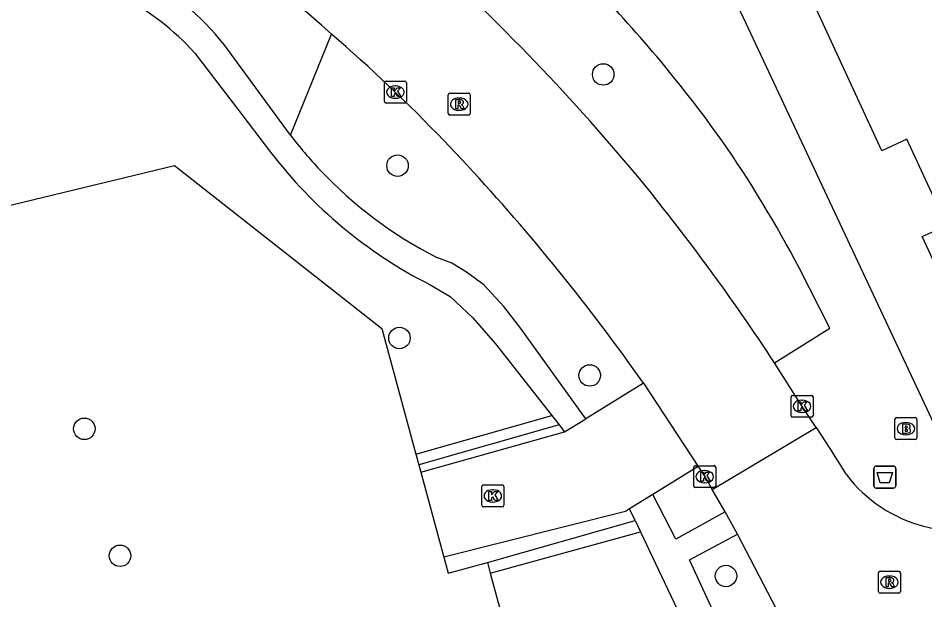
# Model space of a CAD drawing. Extents: x 160037 to 160839, y 385326 to 386441.
# Drawn here: x 160471.6 to 160512.86, y 386030.96 to 386057.44 of the extents above; entities that cross this region are included whole.
import ezdxf

# ---------------------------------------------------------------- set-up
doc = ezdxf.new("R2010")
doc.units = 0
for name, color, linetype in [('IMGEO_Afvalbak', 7, 'Continuous'), ('IMGEO_Boom', 7, 'Continuous'), ('IMGEO_Brandkraan', 7, 'Continuous'), ('IMGEO_Groenvoorziening', 7, 'Continuous'), ('IMGEO_Haag', 7, 'Continuous'), ('IMGEO_Hek', 7, 'Continuous'), ('IMGEO_Kolk', 7, 'Continuous'), ('IMGEO_Pand', 7, 'Continuous'), ('IMGEO_Rijbaan_lokaal_open', 7, 'Continuous'), ('IMGEO_Rioolput', 7, 'Continuous'), ('IMGEO_Voetpad_halfverhard', 7, 'Continuous'), ('IMGEO_Voetpad_open', 7, 'Continuous')]:
    doc.layers.add(name, color=color, linetype=linetype)

msp = doc.modelspace()

# ---------------------------------------------------------------- linework, layer by layer
at = {"layer": 'IMGEO_Afvalbak'}
for p, q in [((160510.544, 386036.147), (160510.544, 386036.947)), ((160510.544, 386036.947), (160510.544, 386036.147)), ((160510.644, 386037.047), (160511.434, 386037.047)), ((160511.434, 386037.047), (160510.644, 386037.047)), ((160511.534, 386036.947), (160511.534, 386036.147)), ((160511.534, 386036.147), (160511.534, 386036.947)), ((160511.434, 386036.047), (160510.644, 386036.047)), ((160510.644, 386036.047), (160511.434, 386036.047))]:
    msp.add_line(p, q, dxfattribs=at)
msp.add_lwpolyline([(160510.687, 386036.761), (160511.391, 386036.761), (160511.242, 386036.291), (160510.836, 386036.291), (160510.687, 386036.761)], dxfattribs=at)
for centre, start, end in [((160510.644, 386036.947), 90, 180), ((160510.644, 386036.947), 90, 180), ((160511.434, 386036.947), 0, 90), ((160511.434, 386036.947), 360, 90), ((160510.644, 386036.147), 180, 270), ((160510.644, 386036.147), 180, 270), ((160511.434, 386036.147), 270, 0), ((160511.434, 386036.147), 270, 0)]:
    msp.add_arc(centre, 0.1, start, end, dxfattribs=at)
at = {"layer": 'IMGEO_Boom'}
for centre in [(160498.227, 386054.877), (160488.869, 386050.725), (160488.954, 386042.879), (160497.612, 386041.176), (160474.617, 386038.747), (160476.242, 386032.967), (160503.812, 386032.05)]:
    msp.add_circle(centre, 0.489, dxfattribs=at)
at = {"layer": 'IMGEO_Brandkraan'}
for p, q in [((160511.499, 386038.329), (160511.499, 386039.181)), ((160511.574, 386039.255), (160512.426, 386039.255)), ((160511.987, 386039.035), (160512.012, 386039.035)), ((160512.5, 386039.181), (160512.5, 386038.329)), ((160512.01, 386038.475), (160511.985, 386038.475)), ((160512.426, 386038.255), (160511.574, 386038.255))]:
    msp.add_line(p, q, dxfattribs=at)
for points in [[(160511.499, 386038.329), (160511.499, 386039.181)], [(160511.574, 386039.255), (160512.426, 386039.255)], [(160511.847, 386038.955), (160511.847, 386038.555), (160512.06, 386038.555)], [(160512.078, 386038.955), (160511.847, 386038.955)], [(160512.5, 386039.181), (160512.5, 386038.329)], [(160512.026, 386038.874), (160511.972, 386038.874), (160511.972, 386038.798)], [(160511.972, 386038.798), (160512.025, 386038.798)], [(160512.034, 386038.722), (160511.972, 386038.722), (160511.972, 386038.641)], [(160511.972, 386038.641), (160512.034, 386038.641)], [(160512.426, 386038.255), (160511.574, 386038.255)]]:
    msp.add_lwpolyline(points, dxfattribs=at)
for centre, radius, start, end in [((160511.576, 386039.179), 0.0765, 91.552, 178.448), ((160511.576, 386039.179), 0.0765, 91.552, 178.448), ((160512.082, 386038.81), 0.145, 59.4692, 91.5367), ((160512.107, 386038.857), 0.0922, 285.5137, 58.1501), ((160512.424, 386039.179), 0.0765, 1.552, 88.448), ((160512.424, 386039.179), 0.0765, 1.552, 88.448), ((160512.027, 386038.836), 0.0379, 267.8285, 90.9355), ((160512.035, 386038.681), 0.0404, 269.8759, 90.5077), ((160512.066, 386038.806), 0.251, 268.6676, 293.5347), ((160512.112, 386038.665), 0.105, 301.3115, 78.989), ((160511.576, 386038.331), 0.0765, 181.552, 268.448), ((160511.576, 386038.331), 0.0765, 181.552, 268.448), ((160512.424, 386038.331), 0.0765, 271.552, 358.448), ((160512.424, 386038.331), 0.0765, 271.552, 358.448)]:
    msp.add_arc(centre, radius, start, end, dxfattribs=at)
for centre, major_axis, ratio, start_param, end_param in [((160511.986, 386038.755), (-0.387, 0.002), 0.722429, 4.712389, 7.853982), ((160512.011, 386038.755), (-0.39, 0.002), 0.717154, 1.570796, 4.712389)]:
    msp.add_ellipse(centre, major_axis=major_axis, ratio=ratio, start_param=start_param, end_param=end_param, dxfattribs=at)
at = {"layer": 'IMGEO_Groenvoorziening'}
for points in [[(160483.993, 386052.116), (160485.869, 386056.707)], [(160454.623, 386044.91), (160467.723, 386048.073), (160478.718, 386050.739), (160488.16, 386043.31), (160489.703, 386037.592)], [(160489.833, 386037.109), (160489.922, 386036.781)], [(160490.969, 386032.899), (160491.165, 386032.173), (160492.955, 386032.655)], [(160493.087, 386032.172), (160497.358, 386016.497)]]:
    msp.add_lwpolyline(points, dxfattribs=at)
at = {"layer": 'IMGEO_Haag'}
for points in [[(160489.703, 386037.592), (160495.887, 386039.356)], [(160496.221, 386038.931), (160489.833, 386037.109)], [(160489.703, 386037.592), (160489.833, 386037.109)], [(160492.955, 386032.655), (160499.678, 386034.572)], [(160493.087, 386032.172), (160499.924, 386034.054)], [(160492.955, 386032.655), (160493.087, 386032.172)]]:
    msp.add_lwpolyline(points, dxfattribs=at)
at = {"layer": 'IMGEO_Hek'}
for points in [[(160467.723, 386048.073), (160478.718, 386050.739)], [(160478.718, 386050.739), (160488.16, 386043.31), (160489.703, 386037.592)], [(160489.703, 386037.592), (160489.833, 386037.109)], [(160489.833, 386037.109), (160491.165, 386032.173), (160492.955, 386032.655)], [(160492.955, 386032.655), (160493.087, 386032.172)], [(160493.087, 386032.172), (160497.369, 386016.458)]]:
    msp.add_lwpolyline(points, dxfattribs=at)
at = {"layer": 'IMGEO_Kolk'}
for p, q in [((160488.345, 386054.572), (160489.197, 386054.572)), ((160488.27, 386053.646), (160488.27, 386054.498)), ((160488.758, 386054.352), (160488.783, 386054.352)), ((160489.271, 386054.498), (160489.271, 386053.646)), ((160488.781, 386053.792), (160488.756, 386053.792)), ((160489.197, 386053.572), (160488.345, 386053.572)), ((160506.775, 386039.344), (160506.775, 386040.196)), ((160506.85, 386040.27), (160507.702, 386040.27)), ((160507.776, 386040.196), (160507.776, 386039.344)), ((160507.263, 386040.05), (160507.288, 386040.05)), ((160507.286, 386039.49), (160507.261, 386039.49)), ((160507.702, 386039.27), (160506.85, 386039.27)), ((160502.344, 386036.143), (160502.344, 386036.995)), ((160502.419, 386037.069), (160503.271, 386037.069)), ((160502.832, 386036.849), (160502.857, 386036.849)), ((160503.345, 386036.995), (160503.345, 386036.143)), ((160492.703, 386035.265), (160492.703, 386036.117)), ((160492.778, 386036.191), (160493.63, 386036.191)), ((160493.704, 386036.117), (160493.704, 386035.265)), ((160503.271, 386036.069), (160502.419, 386036.069)), ((160502.855, 386036.289), (160502.83, 386036.289)), ((160493.191, 386035.971), (160493.216, 386035.971)), ((160493.63, 386035.191), (160492.778, 386035.191)), ((160493.214, 386035.411), (160493.189, 386035.411))]:
    msp.add_line(p, q, dxfattribs=at)
for points in [[(160488.345, 386054.572), (160489.197, 386054.572)], [(160488.27, 386053.646), (160488.27, 386054.498)], [(160488.591, 386054.272), (160488.714, 386054.272), (160488.714, 386054.121), (160488.844, 386054.272), (160489.008, 386054.272), (160488.862, 386054.121), (160489.015, 386053.872), (160488.863, 386053.872), (160488.778, 386054.036), (160488.714, 386053.969), (160488.714, 386053.872), (160488.591, 386053.872), (160488.591, 386054.272)], [(160489.271, 386054.498), (160489.271, 386053.646)], [(160489.197, 386053.572), (160488.345, 386053.572)], [(160506.775, 386039.344), (160506.775, 386040.196)], [(160506.85, 386040.27), (160507.702, 386040.27)], [(160507.776, 386040.196), (160507.776, 386039.344)], [(160507.096, 386039.97), (160507.219, 386039.97), (160507.219, 386039.819), (160507.349, 386039.97), (160507.513, 386039.97), (160507.367, 386039.819), (160507.52, 386039.57), (160507.368, 386039.57), (160507.283, 386039.734), (160507.219, 386039.667), (160507.219, 386039.57), (160507.096, 386039.57), (160507.096, 386039.97)], [(160507.702, 386039.27), (160506.85, 386039.27)], [(160502.344, 386036.143), (160502.344, 386036.995)], [(160502.419, 386037.069), (160503.271, 386037.069)], [(160503.345, 386036.995), (160503.345, 386036.143)], [(160502.665, 386036.769), (160502.788, 386036.769), (160502.788, 386036.618), (160502.918, 386036.769), (160503.082, 386036.769), (160502.936, 386036.618), (160503.089, 386036.369), (160502.937, 386036.369), (160502.852, 386036.533), (160502.788, 386036.466), (160502.788, 386036.369), (160502.665, 386036.369), (160502.665, 386036.769)], [(160492.703, 386035.265), (160492.703, 386036.117)], [(160492.778, 386036.191), (160493.63, 386036.191)], [(160493.704, 386036.117), (160493.704, 386035.265)], [(160503.271, 386036.069), (160502.419, 386036.069)], [(160493.024, 386035.891), (160493.147, 386035.891), (160493.147, 386035.74), (160493.277, 386035.891), (160493.441, 386035.891), (160493.295, 386035.74), (160493.448, 386035.491), (160493.296, 386035.491), (160493.211, 386035.655), (160493.147, 386035.588), (160493.147, 386035.491), (160493.024, 386035.491), (160493.024, 386035.891)], [(160493.63, 386035.191), (160492.778, 386035.191)]]:
    msp.add_lwpolyline(points, dxfattribs=at)
for centre, start, end in [((160488.347, 386054.496), 91.552, 178.448), ((160488.347, 386054.496), 91.552, 178.448), ((160489.195, 386054.496), 1.552, 88.448), ((160489.195, 386054.496), 1.552, 88.448), ((160488.347, 386053.648), 181.552, 268.448), ((160488.347, 386053.648), 181.552, 268.448), ((160489.195, 386053.648), 271.552, 358.448), ((160489.195, 386053.648), 271.552, 358.448), ((160506.852, 386040.194), 91.552, 178.448), ((160506.852, 386040.194), 91.552, 178.448), ((160507.7, 386040.194), 1.552, 88.448), ((160507.7, 386040.194), 1.552, 88.448), ((160506.852, 386039.346), 181.552, 268.448), ((160506.852, 386039.346), 181.552, 268.448), ((160507.7, 386039.346), 271.552, 358.448), ((160507.7, 386039.346), 271.552, 358.448), ((160502.421, 386036.993), 91.552, 178.448), ((160502.421, 386036.993), 91.552, 178.448), ((160503.269, 386036.993), 1.552, 88.448), ((160503.269, 386036.993), 1.552, 88.448), ((160492.78, 386036.115), 91.552, 178.448), ((160492.78, 386036.115), 91.552, 178.448), ((160493.628, 386036.115), 1.552, 88.448), ((160493.628, 386036.115), 1.552, 88.448), ((160502.421, 386036.145), 181.552, 268.448), ((160502.421, 386036.145), 181.552, 268.448), ((160503.269, 386036.145), 271.552, 358.448), ((160503.269, 386036.145), 271.552, 358.448), ((160492.78, 386035.267), 181.552, 268.448), ((160492.78, 386035.267), 181.552, 268.448), ((160493.628, 386035.267), 271.552, 358.448), ((160493.628, 386035.267), 271.552, 358.448)]:
    msp.add_arc(centre, 0.0765, start, end, dxfattribs=at)
for centre, major_axis, ratio, start_param, end_param in [((160488.757, 386054.072), (-0.387, 0.002), 0.722429, 4.712389, 7.853982), ((160488.782, 386054.072), (-0.39, 0.002), 0.717154, 1.570796, 4.712389), ((160507.262, 386039.77), (-0.387, 0.002), 0.722429, 4.712389, 7.853982), ((160507.287, 386039.77), (-0.39, 0.002), 0.717154, 1.570796, 4.712389), ((160502.831, 386036.569), (-0.387, 0.002), 0.722429, 4.712389, 7.853982), ((160502.856, 386036.569), (-0.39, 0.002), 0.717154, 1.570796, 4.712389), ((160493.19, 386035.691), (-0.387, 0.002), 0.722429, 4.712389, 7.853982), ((160493.215, 386035.691), (-0.39, 0.002), 0.717154, 1.570796, 4.712389)]:
    msp.add_ellipse(centre, major_axis=major_axis, ratio=ratio, start_param=start_param, end_param=end_param, dxfattribs=at)
at = {"layer": 'IMGEO_Pand'}
msp.add_lwpolyline([(160522.108, 386052.987), (160520.247, 386052.127), (160522.362, 386047.553), (160514.418, 386043.879), (160512.746, 386047.494), (160513.855, 386048.007), (160512.044, 386051.924), (160510.907, 386051.398), (160507.576, 386058.601), (160508.712, 386059.126), (160506.901, 386063.041), (160505.688, 386062.48), (160502.38, 386069.634), (160503.5, 386070.152), (160501.641, 386074.173), (160500.486, 386073.639), (160500, 386074.69), (160498.83, 386077.22), (160500, 386077.762), (160506.738, 386080.878), (160508.843, 386076.327), (160510.751, 386077.21)], dxfattribs=at)
at = {"layer": 'IMGEO_Rijbaan_lokaal_open'}
for points in [[(160490.972, 386051.867), (160492.035, 386050.741)], [(160499.728, 386050.32), (160498.242, 386052.054)], [(160507.919, 386038.801), (160507.276, 386039.77), (160506.027, 386041.751)], [(160500.056, 386040.824), (160502.546, 386037.029)], [(160503.18, 386035.987), (160507.919, 386038.801)], [(160507.919, 386038.801), (160508.54, 386037.846), (160509.289, 386036.661)], [(160502.546, 386037.029), (160502.845, 386036.569), (160503.18, 386035.987)], [(160503.772, 386034.97), (160503.18, 386035.987)], [(160504.339, 386033.958), (160503.772, 386034.97)], [(160511.763, 386018.907), (160507.101, 386028.637), (160504.339, 386033.958)]]:
    msp.add_lwpolyline(points, dxfattribs=at)
for centre, radius, start, end in [((160445.539, 386011.857), 60.316, 48.03687, 66.66512), ((160432.312, 385995.477), 86.85, 45.51639, 52.2315), ((160424.405, 385987.577), 98.026, 41.12846, 45.45452), ((160439.164, 386002.354), 71.662, 43.70242, 49.3279), ((160423.141, 385986.817), 93.982, 35.07547, 42.85731), ((160420.172, 385985.239), 102.784, 33.35378, 39.28481), ((160514.463, 386040.606), 6.506, 217.3266, 293.1337)]:
    msp.add_arc(centre, radius, start, end, dxfattribs=at)
at = {"layer": 'IMGEO_Rioolput'}
for p, q in [((160491.172, 386053.098), (160491.172, 386053.95)), ((160491.247, 386054.024), (160492.099, 386054.024)), ((160491.66, 386053.804), (160491.685, 386053.804)), ((160492.173, 386053.95), (160492.173, 386053.098)), ((160492.099, 386053.024), (160491.247, 386053.024)), ((160491.683, 386053.244), (160491.658, 386053.244)), ((160510.75, 386031.339), (160510.75, 386032.191)), ((160510.825, 386032.265), (160511.677, 386032.265)), ((160511.238, 386032.045), (160511.263, 386032.045)), ((160511.751, 386032.191), (160511.751, 386031.339)), ((160511.261, 386031.485), (160511.236, 386031.485)), ((160511.677, 386031.265), (160510.825, 386031.265))]:
    msp.add_line(p, q, dxfattribs=at)
for points in [[(160491.172, 386053.098), (160491.172, 386053.95)], [(160491.247, 386054.024), (160492.099, 386054.024)], [(160492.173, 386053.95), (160492.173, 386053.098)], [(160491.761, 386053.722), (160491.509, 386053.724), (160491.509, 386053.324)], [(160491.509, 386053.324), (160491.633, 386053.324), (160491.633, 386053.486), (160491.644, 386053.486)], [(160491.687, 386053.643), (160491.633, 386053.643), (160491.633, 386053.562)], [(160491.633, 386053.562), (160491.685, 386053.562)], [(160491.691, 386053.457), (160491.762, 386053.324), (160491.902, 386053.324), (160491.837, 386053.45)], [(160492.099, 386053.024), (160491.247, 386053.024)], [(160510.75, 386031.339), (160510.75, 386032.191)], [(160510.825, 386032.265), (160511.677, 386032.265)], [(160511.339, 386031.963), (160511.087, 386031.965), (160511.087, 386031.565)], [(160511.265, 386031.884), (160511.211, 386031.884), (160511.211, 386031.803)], [(160511.751, 386032.191), (160511.751, 386031.339)], [(160511.087, 386031.565), (160511.211, 386031.565), (160511.211, 386031.727), (160511.222, 386031.727)], [(160511.211, 386031.803), (160511.263, 386031.803)], [(160511.269, 386031.698), (160511.34, 386031.565), (160511.48, 386031.565), (160511.415, 386031.691)], [(160511.677, 386031.265), (160510.825, 386031.265)]]:
    msp.add_lwpolyline(points, dxfattribs=at)
for centre, radius, start, end in [((160491.249, 386053.948), 0.0765, 91.552, 178.448), ((160491.249, 386053.948), 0.0765, 91.552, 178.448), ((160492.097, 386053.948), 0.0765, 1.552, 88.448), ((160492.097, 386053.948), 0.0765, 1.552, 88.448), ((160491.643, 386053.433), 0.0533, 26.0293, 88.6989), ((160491.669, 386053.751), 0.19, 274.7715, 282.9687), ((160491.693, 386053.547), 0.0964, 77.0061, 93.1865), ((160491.707, 386053.604), 0.0378, 276.6634, 79.6772), ((160491.76, 386053.612), 0.109, 350.3612, 89.416), ((160491.758, 386053.612), 0.112, 277.5842, 350.9817), ((160491.742, 386053.397), 0.108, 29.5134, 73.7905), ((160491.249, 386053.1), 0.0765, 181.552, 268.448), ((160491.249, 386053.1), 0.0765, 181.552, 268.448), ((160492.097, 386053.1), 0.0765, 271.552, 358.448), ((160492.097, 386053.1), 0.0765, 271.552, 358.448), ((160510.827, 386032.189), 0.0765, 91.552, 178.448), ((160510.827, 386032.189), 0.0765, 91.552, 178.448), ((160511.271, 386031.788), 0.0964, 77.0061, 93.1865), ((160511.285, 386031.845), 0.0378, 276.6634, 79.6772), ((160511.338, 386031.853), 0.109, 350.3612, 89.416), ((160511.675, 386032.189), 0.0765, 1.552, 88.448), ((160511.675, 386032.189), 0.0765, 1.552, 88.448), ((160511.221, 386031.674), 0.0533, 26.0293, 88.6989), ((160511.247, 386031.992), 0.19, 274.7715, 282.9687), ((160511.336, 386031.853), 0.112, 277.5842, 350.9817), ((160511.32, 386031.638), 0.108, 29.5134, 73.7905), ((160510.827, 386031.341), 0.0765, 181.552, 268.448), ((160510.827, 386031.341), 0.0765, 181.552, 268.448), ((160511.675, 386031.341), 0.0765, 271.552, 358.448), ((160511.675, 386031.341), 0.0765, 271.552, 358.448)]:
    msp.add_arc(centre, radius, start, end, dxfattribs=at)
for centre, major_axis, ratio, start_param, end_param in [((160491.659, 386053.524), (-0.387, 0.002), 0.722429, 4.712389, 7.853982), ((160491.684, 386053.524), (-0.39, 0.002), 0.717154, 1.570796, 4.712389), ((160511.237, 386031.765), (-0.387, 0.002), 0.722429, 4.712389, 7.853982), ((160511.262, 386031.765), (-0.39, 0.002), 0.717154, 1.570796, 4.712389)]:
    msp.add_ellipse(centre, major_axis=major_axis, ratio=ratio, start_param=start_param, end_param=end_param, dxfattribs=at)
at = {"layer": 'IMGEO_Voetpad_halfverhard'}
for points in [[(160483.993, 386052.116), (160480.971, 386056.249)], [(160479.646, 386055.848), (160481.583, 386053.314), (160483.088, 386051.346)], [(160497.441, 386039.208), (160494.478, 386043.307), (160493.704, 386044.308), (160492.801, 386045.305), (160492.007, 386045.88), (160491.34, 386046.284), (160490.656, 386046.542)], [(160490.305, 386045.326), (160491.264, 386044.766), (160492.288, 386043.795), (160493.328, 386042.61), (160495.887, 386039.356)], [(160495.887, 386039.356), (160496.221, 386038.931)], [(160496.221, 386038.931), (160496.472, 386038.612)], [(160503.772, 386034.97), (160501.53, 386033.722), (160500.481, 386035.753)], [(160499.678, 386034.572), (160499.427, 386035.102)], [(160499.678, 386034.572), (160499.924, 386034.054)], [(160499.924, 386034.054), (160502.122, 386029.416), (160508.49, 386016), (160508.663, 386016.045)], [(160509.737, 386016.326), (160502.146, 386032.786), (160504.339, 386033.958)]]:
    msp.add_lwpolyline(points, dxfattribs=at)
for centre, radius, start, end in [((160470.536, 386047.777), 13.441, 39.0728, 81.1191), ((160470.543, 386047.587), 12.293, 42.2247, 81.4531), ((160499.496, 386063.925), 19.488, 217.2969, 223.4027), ((160499.929, 386064.199), 21.185, 217.3517, 242.9825), ((160499.668, 386064.089), 19.726, 223.4063, 242.816)]:
    msp.add_arc(centre, radius, start, end, dxfattribs=at)
at = {"layer": 'IMGEO_Voetpad_open'}
for points in [[(160513.304, 386038.926), (160502.275, 386062.443), (160494.83, 386078.34)], [(160506.027, 386041.751), (160508.544, 386043.322), (160507.14, 386046.068)], [(160500.056, 386040.824), (160497.441, 386039.208)], [(160496.472, 386038.612), (160497.441, 386039.208)], [(160489.922, 386036.781), (160496.472, 386038.612)], [(160502.546, 386037.029), (160500.481, 386035.753)], [(160489.922, 386036.781), (160490.969, 386032.899)], [(160500.481, 386035.753), (160499.427, 386035.102)], [(160499.427, 386035.102), (160499.238, 386034.986), (160490.969, 386032.899)]]:
    msp.add_lwpolyline(points, dxfattribs=at)
for centre, radius, start, end in [((160452.579, 386015.33), 62.777, 35.59292, 43.91516), ((160459.314, 386021.059), 53.971, 27.606, 34.8085)]:
    msp.add_arc(centre, radius, start, end, dxfattribs=at)

doc.saveas('drawing.dxf')
